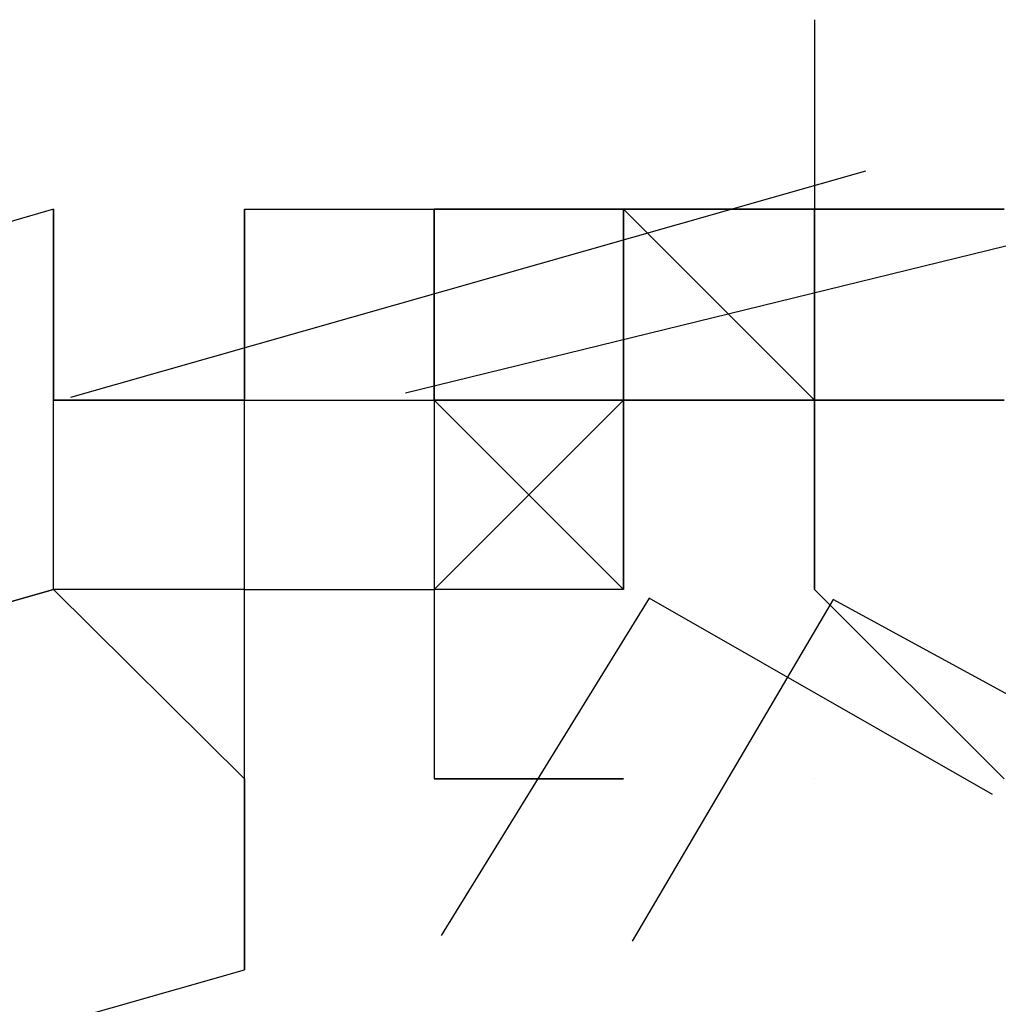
# Model space of a CAD drawing. Header units: feet. Extents: x -79 to 198, y -22 to 181.
# Tile 632 of 656: x 59.7709 to 59.8396, y 150.442 to 150.5111. Entities that reach past the tile are written whole.
import ezdxf

# ---------------------------------------------------------------- set-up
doc = ezdxf.new("R2010")
doc.units = ezdxf.units.FT
doc.layers.add('A-LINEA', color=7, linetype='CONTINUOUS')

msp = doc.modelspace()

# ---------------------------------------------------------------- linework, layer by layer
at = {"layer": 'A-LINEA'}
for p, q in [((59.8267, 150.5111), (59.8267, 150.5111)), ((59.8267, 150.5111), (59.8267, 150.4978)), ((59.8267, 150.5111), (59.8267, 150.5111)), ((59.8267, 150.5111), (59.8267, 150.4978)), ((59.7745, 150.4846), (59.8303, 150.5005)), ((59.7745, 150.4846), (59.8303, 150.5005)), ((59.798, 150.4849), (59.8543, 150.4987)), ((59.798, 150.4849), (59.8543, 150.4987)), ((59.7733, 150.4844), (59.7733, 150.4978)), ((59.7733, 150.4978), (59.7733, 150.4978)), ((59.7733, 150.4978), (59.7733, 150.4844)), ((59.7733, 150.4844), (59.7733, 150.4978)), ((59.7733, 150.4978), (59.7733, 150.4978)), ((59.7733, 150.4978), (59.7733, 150.4844)), ((59.7867, 150.4978), (59.8, 150.4978)), ((59.7867, 150.4978), (59.7867, 150.4978)), ((59.7867, 150.4844), (59.7867, 150.4978)), ((59.7867, 150.4978), (59.7867, 150.4844)), ((59.7867, 150.4978), (59.7867, 150.4844)), ((59.7867, 150.4978), (59.7867, 150.4844)), ((59.7867, 150.4978), (59.7867, 150.4844)), ((59.7867, 150.4844), (59.7867, 150.4978)), ((59.7867, 150.4978), (59.7867, 150.4978)), ((59.7867, 150.4978), (59.8, 150.4978)), ((59.7867, 150.4978), (59.7867, 150.4978)), ((59.7867, 150.4844), (59.7867, 150.4978)), ((59.7867, 150.4978), (59.7867, 150.4844)), ((59.7867, 150.4978), (59.7867, 150.4844)), ((59.7867, 150.4978), (59.7867, 150.4844)), ((59.7867, 150.4978), (59.7867, 150.4844)), ((59.7867, 150.4844), (59.7867, 150.4978)), ((59.7867, 150.4978), (59.7867, 150.4978)), ((59.8, 150.4978), (59.8, 150.4978)), ((59.8133, 150.4978), (59.8, 150.4978)), ((59.8, 150.4978), (59.8, 150.4978)), ((59.8, 150.4978), (59.8, 150.4978)), ((59.8, 150.4844), (59.8, 150.4978)), ((59.8, 150.4978), (59.8, 150.4978)), ((59.8, 150.4978), (59.8, 150.4978)), ((59.8, 150.4978), (59.8, 150.4978)), ((59.8, 150.4978), (59.8, 150.4978)), ((59.8, 150.4978), (59.8, 150.4978)), ((59.8, 150.4978), (59.8, 150.4978)), ((59.8, 150.4978), (59.8, 150.4978)), ((59.8, 150.4978), (59.8, 150.4978)), ((59.8, 150.4978), (59.8, 150.4978)), ((59.8, 150.4978), (59.8, 150.4844)), ((59.8, 150.4978), (59.8, 150.4978)), ((59.8, 150.4978), (59.8, 150.4844)), ((59.8, 150.4978), (59.8, 150.4978)), ((59.8, 150.4978), (59.8, 150.4978)), ((59.8, 150.4978), (59.8, 150.4978)), ((59.8, 150.4844), (59.8, 150.4978)), ((59.8, 150.4978), (59.8, 150.4978)), ((59.8, 150.4978), (59.8, 150.4978)), ((59.8, 150.4978), (59.8133, 150.4978)), ((59.8, 150.4978), (59.8, 150.4978)), ((59.8, 150.4978), (59.8, 150.4978)), ((59.8, 150.4844), (59.8, 150.4978)), ((59.8, 150.4978), (59.8, 150.4978)), ((59.8, 150.4978), (59.8, 150.4978)), ((59.8, 150.4978), (59.8, 150.4978)), ((59.8, 150.4978), (59.8, 150.4978)), ((59.8, 150.4844), (59.8, 150.4978)), ((59.8, 150.4978), (59.8, 150.4978)), ((59.8, 150.4978), (59.8, 150.4978)), ((59.8, 150.4978), (59.8, 150.4978)), ((59.8133, 150.4978), (59.8, 150.4978)), ((59.8, 150.4978), (59.8, 150.4978)), ((59.8, 150.4978), (59.8, 150.4978)), ((59.8, 150.4844), (59.8, 150.4978)), ((59.8, 150.4978), (59.8, 150.4978)), ((59.8, 150.4978), (59.8, 150.4978)), ((59.8, 150.4978), (59.8, 150.4978)), ((59.8, 150.4978), (59.8, 150.4978)), ((59.8, 150.4978), (59.8, 150.4978)), ((59.8, 150.4978), (59.8, 150.4978)), ((59.8, 150.4978), (59.8, 150.4978)), ((59.8, 150.4978), (59.8, 150.4978)), ((59.8, 150.4978), (59.8, 150.4978)), ((59.8, 150.4978), (59.8, 150.4844)), ((59.8, 150.4978), (59.8, 150.4978)), ((59.8, 150.4978), (59.8, 150.4844)), ((59.8, 150.4978), (59.8, 150.4978)), ((59.8, 150.4978), (59.8, 150.4978)), ((59.8, 150.4978), (59.8, 150.4978)), ((59.8, 150.4844), (59.8, 150.4978)), ((59.8, 150.4978), (59.8, 150.4978)), ((59.8, 150.4978), (59.8, 150.4978)), ((59.8, 150.4978), (59.8133, 150.4978)), ((59.8, 150.4978), (59.8, 150.4978)), ((59.8, 150.4978), (59.8, 150.4978)), ((59.8, 150.4844), (59.8, 150.4978)), ((59.8, 150.4978), (59.8, 150.4978)), ((59.8, 150.4978), (59.8, 150.4978)), ((59.8, 150.4978), (59.8, 150.4978)), ((59.8, 150.4978), (59.8, 150.4978)), ((59.8, 150.4844), (59.8, 150.4978)), ((59.8, 150.4978), (59.8, 150.4978)), ((59.8, 150.4978), (59.8, 150.4978)), ((59.8133, 150.4844), (59.8133, 150.4978)), ((59.8133, 150.4978), (59.8133, 150.4978)), ((59.8133, 150.4978), (59.8133, 150.4978)), ((59.8133, 150.4978), (59.8133, 150.4978)), ((59.8133, 150.4978), (59.8133, 150.4978)), ((59.8267, 150.4978), (59.8133, 150.4978)), ((59.8133, 150.4978), (59.8133, 150.4844)), ((59.8133, 150.4978), (59.8133, 150.4978)), ((59.8133, 150.4978), (59.8133, 150.4978)), ((59.8133, 150.4978), (59.8133, 150.4978)), ((59.8133, 150.4978), (59.8133, 150.4978)), ((59.8133, 150.4978), (59.8133, 150.4978)), ((59.8267, 150.4978), (59.8133, 150.4978)), ((59.8267, 150.4978), (59.8133, 150.4978)), ((59.8267, 150.4978), (59.8133, 150.4978)), ((59.8267, 150.4978), (59.8133, 150.4978)), ((59.8267, 150.4978), (59.8133, 150.4978)), ((59.8267, 150.4978), (59.8133, 150.4978)), ((59.8133, 150.4978), (59.8133, 150.4978)), ((59.8133, 150.4978), (59.8133, 150.4978)), ((59.8133, 150.4978), (59.8133, 150.4978)), ((59.8133, 150.4844), (59.8133, 150.4978)), ((59.8133, 150.4978), (59.8267, 150.4978)), ((59.8133, 150.4978), (59.8133, 150.4978)), ((59.8133, 150.4978), (59.8133, 150.4978)), ((59.8133, 150.4978), (59.8133, 150.4978)), ((59.8133, 150.4978), (59.8133, 150.4978)), ((59.8133, 150.4978), (59.8133, 150.4978)), ((59.8133, 150.4978), (59.8133, 150.4978)), ((59.8133, 150.4978), (59.8133, 150.4978)), ((59.8133, 150.4978), (59.8133, 150.4978)), ((59.8133, 150.4978), (59.8133, 150.4978)), ((59.8133, 150.4978), (59.8133, 150.4978)), ((59.8133, 150.4978), (59.8133, 150.4978)), ((59.8133, 150.4978), (59.8133, 150.4978)), ((59.8133, 150.4978), (59.8133, 150.4978)), ((59.8133, 150.4978), (59.8133, 150.4978)), ((59.8133, 150.4978), (59.8133, 150.4978)), ((59.8133, 150.4978), (59.8133, 150.4978)), ((59.8267, 150.4978), (59.8133, 150.4978)), ((59.8267, 150.4978), (59.8133, 150.4978)), ((59.8133, 150.4844), (59.8133, 150.4978)), ((59.8133, 150.4978), (59.8133, 150.4978)), ((59.8133, 150.4978), (59.8133, 150.4978)), ((59.8133, 150.4978), (59.8133, 150.4978)), ((59.8133, 150.4978), (59.8133, 150.4978)), ((59.8267, 150.4978), (59.8133, 150.4978)), ((59.8133, 150.4978), (59.8133, 150.4844)), ((59.8133, 150.4978), (59.8133, 150.4978)), ((59.8133, 150.4978), (59.8133, 150.4978)), ((59.8133, 150.4978), (59.8133, 150.4978)), ((59.8133, 150.4978), (59.8133, 150.4978)), ((59.8133, 150.4978), (59.8133, 150.4978)), ((59.8267, 150.4978), (59.8133, 150.4978)), ((59.8267, 150.4978), (59.8133, 150.4978)), ((59.8267, 150.4978), (59.8133, 150.4978)), ((59.8267, 150.4978), (59.8133, 150.4978)), ((59.8267, 150.4978), (59.8133, 150.4978)), ((59.8267, 150.4978), (59.8133, 150.4978)), ((59.8133, 150.4978), (59.8133, 150.4978)), ((59.8133, 150.4978), (59.8133, 150.4978)), ((59.8133, 150.4978), (59.8133, 150.4978)), ((59.8133, 150.4844), (59.8133, 150.4978)), ((59.8133, 150.4978), (59.8267, 150.4978)), ((59.8133, 150.4978), (59.8133, 150.4978)), ((59.8133, 150.4978), (59.8133, 150.4978)), ((59.8133, 150.4978), (59.8133, 150.4978)), ((59.8133, 150.4978), (59.8133, 150.4978)), ((59.8133, 150.4978), (59.8133, 150.4978)), ((59.8133, 150.4978), (59.8133, 150.4978)), ((59.8133, 150.4978), (59.8133, 150.4978)), ((59.8133, 150.4978), (59.8133, 150.4978)), ((59.8133, 150.4978), (59.8133, 150.4978)), ((59.8133, 150.4978), (59.8133, 150.4978)), ((59.8133, 150.4978), (59.8133, 150.4978)), ((59.8133, 150.4978), (59.8133, 150.4978)), ((59.8133, 150.4978), (59.8133, 150.4978)), ((59.8133, 150.4978), (59.8133, 150.4978)), ((59.8133, 150.4978), (59.8133, 150.4978)), ((59.8133, 150.4978), (59.8133, 150.4978)), ((59.8267, 150.4978), (59.8133, 150.4978)), ((59.8267, 150.4978), (59.8133, 150.4978)), ((59.8267, 150.4978), (59.8267, 150.4978)), ((59.8267, 150.4978), (59.8267, 150.4978)), ((59.8267, 150.4978), (59.8267, 150.4978)), ((59.8267, 150.4844), (59.8267, 150.4978)), ((59.8267, 150.4978), (59.8267, 150.4978)), ((59.8267, 150.4978), (59.8267, 150.4978)), ((59.8267, 150.4978), (59.8267, 150.4978)), ((59.8267, 150.4978), (59.8267, 150.4978)), ((59.8267, 150.4978), (59.8267, 150.4978)), ((59.8267, 150.4978), (59.8267, 150.4978)), ((59.8267, 150.4978), (59.8267, 150.4978)), ((59.8267, 150.4978), (59.8267, 150.4978)), ((59.8267, 150.4978), (59.8267, 150.4978)), ((59.8267, 150.4978), (59.8267, 150.4978)), ((59.8267, 150.4978), (59.8267, 150.4978)), ((59.8267, 150.4978), (59.8267, 150.4978)), ((59.8267, 150.4978), (59.8267, 150.4978)), ((59.8267, 150.4978), (59.84, 150.4978)), ((59.8267, 150.4978), (59.8267, 150.4978)), ((59.8267, 150.4978), (59.8267, 150.4978)), ((59.8267, 150.4978), (59.8267, 150.4978)), ((59.8267, 150.4978), (59.8267, 150.4978)), ((59.8267, 150.4978), (59.8267, 150.4978)), ((59.8267, 150.4978), (59.8267, 150.4978)), ((59.8267, 150.4978), (59.8267, 150.4978)), ((59.8267, 150.4978), (59.8267, 150.4978)), ((59.8267, 150.4978), (59.8267, 150.4978)), ((59.8267, 150.4978), (59.8267, 150.4978)), ((59.8267, 150.4844), (59.8267, 150.4978)), ((59.8267, 150.4978), (59.8267, 150.4978)), ((59.8267, 150.4978), (59.8267, 150.4978)), ((59.8267, 150.4978), (59.8267, 150.4978)), ((59.8267, 150.4978), (59.8267, 150.4978)), ((59.8267, 150.4978), (59.8267, 150.4978)), ((59.8267, 150.4978), (59.8267, 150.4978)), ((59.8267, 150.4978), (59.8267, 150.4978)), ((59.8267, 150.4844), (59.8267, 150.4978)), ((59.8267, 150.4978), (59.8267, 150.4978)), ((59.8267, 150.4978), (59.8267, 150.4978)), ((59.8267, 150.4978), (59.8267, 150.4978)), ((59.8267, 150.4978), (59.8267, 150.4978)), ((59.8267, 150.4978), (59.8267, 150.4978)), ((59.8267, 150.4978), (59.8267, 150.4978)), ((59.8267, 150.4978), (59.8267, 150.4978)), ((59.8267, 150.4978), (59.8267, 150.4978)), ((59.8267, 150.4978), (59.8267, 150.4978)), ((59.8267, 150.4844), (59.8267, 150.4978)), ((59.8267, 150.4978), (59.8267, 150.4978)), ((59.8267, 150.4978), (59.8267, 150.4978)), ((59.8267, 150.4978), (59.8267, 150.4978)), ((59.8267, 150.4978), (59.8267, 150.4978)), ((59.8267, 150.4978), (59.8267, 150.4978)), ((59.8267, 150.4978), (59.8267, 150.4978)), ((59.8267, 150.4978), (59.8267, 150.4978)), ((59.8267, 150.4978), (59.8267, 150.4978)), ((59.8267, 150.4978), (59.8267, 150.4978)), ((59.8267, 150.4978), (59.8267, 150.4978)), ((59.8267, 150.4978), (59.8267, 150.4978)), ((59.8267, 150.4978), (59.8267, 150.4978)), ((59.8267, 150.4978), (59.8267, 150.4978)), ((59.8267, 150.4978), (59.84, 150.4978)), ((59.8267, 150.4978), (59.8267, 150.4978)), ((59.8267, 150.4978), (59.8267, 150.4978)), ((59.8267, 150.4978), (59.8267, 150.4978)), ((59.8267, 150.4978), (59.8267, 150.4978)), ((59.8267, 150.4978), (59.8267, 150.4978)), ((59.8267, 150.4978), (59.8267, 150.4978)), ((59.8267, 150.4978), (59.8267, 150.4978)), ((59.8267, 150.4978), (59.8267, 150.4978)), ((59.8267, 150.4978), (59.8267, 150.4978)), ((59.8267, 150.4978), (59.8267, 150.4978)), ((59.8267, 150.4844), (59.8267, 150.4978)), ((59.8267, 150.4978), (59.8267, 150.4978)), ((59.8267, 150.4978), (59.8267, 150.4978)), ((59.8267, 150.4978), (59.8267, 150.4978)), ((59.8267, 150.4978), (59.8267, 150.4978)), ((59.8267, 150.4978), (59.8267, 150.4978)), ((59.8267, 150.4978), (59.8267, 150.4978)), ((59.8267, 150.4978), (59.8267, 150.4978)), ((59.8267, 150.4844), (59.8267, 150.4978)), ((59.8267, 150.4978), (59.8267, 150.4978)), ((59.8267, 150.4978), (59.8267, 150.4978)), ((59.8267, 150.4978), (59.8267, 150.4978)), ((59.8267, 150.4978), (59.8267, 150.4978)), ((59.8267, 150.4978), (59.8267, 150.4978)), ((59.8267, 150.4978), (59.8267, 150.4978)), ((59.7733, 150.4844), (59.7733, 150.4844)), ((59.7733, 150.4844), (59.7733, 150.4844)), ((59.7733, 150.4844), (59.7733, 150.4844)), ((59.7733, 150.4844), (59.7733, 150.4844)), ((59.7733, 150.4844), (59.7733, 150.4844)), ((59.7733, 150.4844), (59.7733, 150.4844)), ((59.7733, 150.4844), (59.7733, 150.4844)), ((59.7733, 150.4844), (59.7733, 150.4844)), ((59.7733, 150.4844), (59.7733, 150.4844)), ((59.7733, 150.4844), (59.7733, 150.4844)), ((59.7733, 150.4844), (59.7867, 150.4844)), ((59.7733, 150.4844), (59.7733, 150.4844)), ((59.7733, 150.4844), (59.7733, 150.4844)), ((59.7867, 150.4844), (59.7733, 150.4844)), ((59.7867, 150.4844), (59.7733, 150.4844)), ((59.7867, 150.4844), (59.7733, 150.4844)), ((59.7867, 150.4844), (59.7733, 150.4844)), ((59.7867, 150.4844), (59.7733, 150.4844)), ((59.7867, 150.4844), (59.7733, 150.4844)), ((59.7733, 150.4711), (59.7733, 150.4844)), ((59.7733, 150.4844), (59.7733, 150.4844)), ((59.7733, 150.4844), (59.7733, 150.4844)), ((59.7733, 150.4844), (59.7733, 150.4844)), ((59.7733, 150.4844), (59.7733, 150.4844)), ((59.7733, 150.4844), (59.7733, 150.4844)), ((59.7733, 150.4844), (59.7733, 150.4844)), ((59.7733, 150.4844), (59.7733, 150.4844)), ((59.7733, 150.4844), (59.7733, 150.4844)), ((59.7733, 150.4844), (59.7733, 150.4844)), ((59.7733, 150.4844), (59.7733, 150.4844)), ((59.7733, 150.4844), (59.7867, 150.4844)), ((59.7733, 150.4844), (59.7733, 150.4844)), ((59.7733, 150.4844), (59.7733, 150.4844)), ((59.7867, 150.4844), (59.7733, 150.4844)), ((59.7867, 150.4844), (59.7733, 150.4844)), ((59.7867, 150.4844), (59.7733, 150.4844)), ((59.7867, 150.4844), (59.7733, 150.4844)), ((59.7867, 150.4844), (59.7733, 150.4844)), ((59.7867, 150.4844), (59.7733, 150.4844)), ((59.7733, 150.4711), (59.7733, 150.4844)), ((59.7867, 150.4711), (59.7867, 150.4844)), ((59.7867, 150.4844), (59.7867, 150.4844)), ((59.7867, 150.4844), (59.7867, 150.4844)), ((59.7867, 150.4844), (59.7867, 150.4844)), ((59.7867, 150.4844), (59.7867, 150.4844)), ((59.7867, 150.4711), (59.7867, 150.4844)), ((59.7867, 150.4844), (59.7867, 150.4844)), ((59.7867, 150.4844), (59.7867, 150.4844)), ((59.7867, 150.4844), (59.7867, 150.4844)), ((59.7867, 150.4844), (59.7867, 150.4844)), ((59.7867, 150.4711), (59.7867, 150.4844)), ((59.7867, 150.4844), (59.7867, 150.4844)), ((59.7867, 150.4844), (59.7867, 150.4844)), ((59.7867, 150.4844), (59.7867, 150.4844)), ((59.7867, 150.4844), (59.7867, 150.4844)), ((59.7867, 150.4844), (59.7867, 150.4844)), ((59.7867, 150.4844), (59.7867, 150.4844)), ((59.7867, 150.4844), (59.7867, 150.4844)), ((59.7867, 150.4844), (59.7867, 150.4844)), ((59.7867, 150.4844), (59.7867, 150.4844)), ((59.7867, 150.4844), (59.7867, 150.4844)), ((59.7867, 150.4844), (59.7867, 150.4844)), ((59.7867, 150.4844), (59.7867, 150.4844)), ((59.7867, 150.4844), (59.7867, 150.4844)), ((59.7867, 150.4844), (59.7867, 150.4844)), ((59.7867, 150.4844), (59.7867, 150.4844)), ((59.7867, 150.4844), (59.7867, 150.4844)), ((59.7867, 150.4844), (59.7867, 150.4844)), ((59.7867, 150.4844), (59.7867, 150.4844)), ((59.7867, 150.4711), (59.7867, 150.4844)), ((59.7867, 150.4844), (59.7867, 150.4844)), ((59.7867, 150.4844), (59.7867, 150.4844)), ((59.7867, 150.4844), (59.7867, 150.4844)), ((59.7867, 150.4844), (59.7867, 150.4844)), ((59.7867, 150.4711), (59.7867, 150.4844)), ((59.7867, 150.4844), (59.7867, 150.4844)), ((59.7867, 150.4844), (59.7867, 150.4844)), ((59.7867, 150.4844), (59.7867, 150.4844)), ((59.7867, 150.4844), (59.7867, 150.4844)), ((59.7867, 150.4711), (59.7867, 150.4844)), ((59.7867, 150.4844), (59.7867, 150.4844)), ((59.7867, 150.4844), (59.7867, 150.4844)), ((59.7867, 150.4844), (59.7867, 150.4844)), ((59.7867, 150.4844), (59.7867, 150.4844)), ((59.7867, 150.4844), (59.7867, 150.4844)), ((59.7867, 150.4844), (59.7867, 150.4844)), ((59.7867, 150.4844), (59.7867, 150.4844)), ((59.7867, 150.4844), (59.7867, 150.4844)), ((59.7867, 150.4844), (59.7867, 150.4844)), ((59.7867, 150.4844), (59.7867, 150.4844)), ((59.7867, 150.4844), (59.7867, 150.4844)), ((59.7867, 150.4844), (59.7867, 150.4844)), ((59.7867, 150.4844), (59.7867, 150.4844)), ((59.7867, 150.4844), (59.7867, 150.4844)), ((59.7867, 150.4844), (59.7867, 150.4844)), ((59.7867, 150.4844), (59.7867, 150.4844)), ((59.7867, 150.4844), (59.7867, 150.4844)), ((59.7867, 150.4844), (59.7867, 150.4844)), ((59.8, 150.4844), (59.8, 150.4844)), ((59.8, 150.4844), (59.8, 150.4844)), ((59.8, 150.4844), (59.8, 150.4844)), ((59.8133, 150.4711), (59.8, 150.4844)), ((59.8, 150.4844), (59.8, 150.4844)), ((59.8, 150.4844), (59.8, 150.4844)), ((59.8, 150.4844), (59.8, 150.4844)), ((59.8, 150.4844), (59.8, 150.4844)), ((59.8133, 150.4844), (59.8, 150.4844)), ((59.8, 150.4844), (59.8, 150.4844)), ((59.8, 150.4844), (59.8, 150.4844)), ((59.8, 150.4844), (59.8, 150.4844)), ((59.8, 150.4844), (59.8, 150.4844)), ((59.8, 150.4844), (59.8, 150.4844)), ((59.8, 150.4844), (59.8, 150.4844)), ((59.8, 150.4844), (59.8, 150.4844)), ((59.8, 150.4844), (59.8, 150.4844)), ((59.8, 150.4844), (59.8, 150.4844)), ((59.8, 150.4844), (59.8, 150.4844)), ((59.8, 150.4844), (59.8, 150.4844)), ((59.8, 150.4844), (59.8, 150.4844)), ((59.8, 150.4844), (59.8, 150.4844)), ((59.8, 150.4844), (59.8, 150.4844)), ((59.8, 150.4844), (59.8, 150.4844)), ((59.8, 150.4711), (59.8133, 150.4844)), ((59.8, 150.4844), (59.8, 150.4844)), ((59.8, 150.4844), (59.8, 150.4844)), ((59.8, 150.4844), (59.8, 150.4844)), ((59.8, 150.4844), (59.8, 150.4844)), ((59.8, 150.4844), (59.8, 150.4844)), ((59.8, 150.4844), (59.8, 150.4844)), ((59.8, 150.4844), (59.8, 150.4844)), ((59.8, 150.4844), (59.8133, 150.4844)), ((59.8, 150.4844), (59.8, 150.4844)), ((59.8, 150.4844), (59.8, 150.4844)), ((59.8, 150.4844), (59.8, 150.4844)), ((59.8, 150.4844), (59.8, 150.4844)), ((59.8, 150.4844), (59.8, 150.4711)), ((59.8, 150.4844), (59.8, 150.4844)), ((59.8, 150.4844), (59.8, 150.4711)), ((59.8, 150.4844), (59.8133, 150.4844)), ((59.8, 150.4844), (59.8, 150.4844)), ((59.8, 150.4844), (59.8, 150.4844)), ((59.8, 150.4844), (59.8, 150.4844)), ((59.8, 150.4844), (59.8, 150.4844)), ((59.8, 150.4844), (59.8, 150.4844)), ((59.8, 150.4844), (59.8, 150.4844)), ((59.8, 150.4844), (59.8, 150.4844)), ((59.8, 150.4844), (59.8, 150.4844)), ((59.8, 150.4844), (59.8, 150.4844)), ((59.8, 150.4844), (59.8, 150.4844)), ((59.8, 150.4844), (59.8, 150.4844)), ((59.8, 150.4844), (59.8, 150.4844)), ((59.8, 150.4844), (59.8, 150.4844)), ((59.8, 150.4844), (59.8, 150.4844)), ((59.8, 150.4844), (59.8, 150.4844)), ((59.8133, 150.4711), (59.8, 150.4844)), ((59.8, 150.4844), (59.8, 150.4844)), ((59.8, 150.4844), (59.8, 150.4844)), ((59.8, 150.4844), (59.8, 150.4844)), ((59.8, 150.4844), (59.8, 150.4844)), ((59.8133, 150.4844), (59.8, 150.4844)), ((59.8, 150.4844), (59.8, 150.4844)), ((59.8, 150.4844), (59.8, 150.4844)), ((59.8, 150.4844), (59.8, 150.4844)), ((59.8, 150.4844), (59.8, 150.4844)), ((59.8, 150.4844), (59.8, 150.4844)), ((59.8, 150.4844), (59.8, 150.4844)), ((59.8, 150.4844), (59.8, 150.4844)), ((59.8, 150.4844), (59.8, 150.4844)), ((59.8, 150.4844), (59.8, 150.4844)), ((59.8, 150.4844), (59.8, 150.4844)), ((59.8, 150.4844), (59.8, 150.4844)), ((59.8, 150.4844), (59.8, 150.4844)), ((59.8, 150.4844), (59.8, 150.4844)), ((59.8, 150.4844), (59.8, 150.4844)), ((59.8, 150.4844), (59.8, 150.4844)), ((59.8, 150.4711), (59.8133, 150.4844)), ((59.8, 150.4844), (59.8, 150.4844)), ((59.8, 150.4844), (59.8, 150.4844)), ((59.8, 150.4844), (59.8, 150.4844)), ((59.8, 150.4844), (59.8, 150.4844)), ((59.8, 150.4844), (59.8, 150.4844)), ((59.8, 150.4844), (59.8, 150.4844)), ((59.8, 150.4844), (59.8, 150.4844)), ((59.8, 150.4844), (59.8133, 150.4844)), ((59.8, 150.4844), (59.8, 150.4844)), ((59.8, 150.4844), (59.8, 150.4844)), ((59.8, 150.4844), (59.8, 150.4844)), ((59.8, 150.4844), (59.8, 150.4844)), ((59.8, 150.4844), (59.8, 150.4711)), ((59.8, 150.4844), (59.8, 150.4844)), ((59.8, 150.4844), (59.8, 150.4711)), ((59.8, 150.4844), (59.8133, 150.4844)), ((59.8, 150.4844), (59.8, 150.4844)), ((59.8, 150.4844), (59.8, 150.4844)), ((59.8, 150.4844), (59.8, 150.4844)), ((59.8, 150.4844), (59.8, 150.4844)), ((59.8, 150.4844), (59.8, 150.4844)), ((59.8, 150.4844), (59.8, 150.4844)), ((59.8, 150.4844), (59.8, 150.4844)), ((59.8, 150.4844), (59.8, 150.4844)), ((59.8, 150.4844), (59.8, 150.4844)), ((59.8, 150.4844), (59.8, 150.4844)), ((59.8, 150.4844), (59.8, 150.4844)), ((59.8, 150.4844), (59.8, 150.4844)), ((59.8133, 150.4844), (59.8133, 150.4844)), ((59.8133, 150.4844), (59.8133, 150.4844)), ((59.8133, 150.4844), (59.8133, 150.4844)), ((59.8133, 150.4844), (59.8133, 150.4844)), ((59.8133, 150.4844), (59.8133, 150.4844)), ((59.8133, 150.4844), (59.8133, 150.4844)), ((59.8133, 150.4844), (59.8133, 150.4844)), ((59.8133, 150.4844), (59.8133, 150.4844)), ((59.8133, 150.4844), (59.8133, 150.4844)), ((59.8133, 150.4844), (59.8133, 150.4844)), ((59.8133, 150.4844), (59.8133, 150.4844)), ((59.8133, 150.4711), (59.8133, 150.4844)), ((59.8133, 150.4844), (59.8133, 150.4844)), ((59.8133, 150.4844), (59.8133, 150.4844)), ((59.8133, 150.4844), (59.8133, 150.4844)), ((59.8133, 150.4844), (59.8133, 150.4844)), ((59.8133, 150.4844), (59.8133, 150.4844)), ((59.8133, 150.4844), (59.8133, 150.4844)), ((59.8133, 150.4844), (59.8133, 150.4844)), ((59.8133, 150.4844), (59.8133, 150.4844)), ((59.8133, 150.4844), (59.8133, 150.4844)), ((59.8133, 150.4844), (59.8133, 150.4844)), ((59.8133, 150.4844), (59.8133, 150.4844)), ((59.8267, 150.4844), (59.8133, 150.4844)), ((59.8133, 150.4844), (59.8133, 150.4844)), ((59.8133, 150.4844), (59.8133, 150.4844)), ((59.8133, 150.4844), (59.8133, 150.4844)), ((59.8133, 150.4844), (59.8133, 150.4844)), ((59.8133, 150.4844), (59.8133, 150.4844)), ((59.8133, 150.4844), (59.8133, 150.4844)), ((59.8133, 150.4844), (59.8133, 150.4844)), ((59.8133, 150.4844), (59.8133, 150.4844)), ((59.8133, 150.4711), (59.8133, 150.4844)), ((59.8133, 150.4844), (59.8133, 150.4844)), ((59.8133, 150.4844), (59.8133, 150.4844)), ((59.8133, 150.4844), (59.8133, 150.4844)), ((59.8133, 150.4711), (59.8133, 150.4844)), ((59.8133, 150.4844), (59.8133, 150.4844)), ((59.8133, 150.4844), (59.8133, 150.4844)), ((59.8133, 150.4844), (59.8133, 150.4844)), ((59.8133, 150.4844), (59.8133, 150.4844)), ((59.8133, 150.4844), (59.8133, 150.4844)), ((59.8133, 150.4844), (59.8133, 150.4844)), ((59.8133, 150.4844), (59.8133, 150.4844)), ((59.8133, 150.4844), (59.8133, 150.4844)), ((59.8133, 150.4844), (59.8133, 150.4844)), ((59.8133, 150.4844), (59.8133, 150.4844)), ((59.8133, 150.4844), (59.8133, 150.4844)), ((59.8133, 150.4844), (59.8133, 150.4844)), ((59.8133, 150.4844), (59.8133, 150.4844)), ((59.8133, 150.4844), (59.8133, 150.4844)), ((59.8133, 150.4711), (59.8133, 150.4844)), ((59.8133, 150.4844), (59.8133, 150.4844)), ((59.8133, 150.4844), (59.8133, 150.4844)), ((59.8133, 150.4844), (59.8133, 150.4844)), ((59.8133, 150.4844), (59.8133, 150.4844)), ((59.8133, 150.4844), (59.8133, 150.4844)), ((59.8133, 150.4844), (59.8133, 150.4844)), ((59.8133, 150.4844), (59.8133, 150.4844)), ((59.8133, 150.4844), (59.8133, 150.4844)), ((59.8133, 150.4844), (59.8133, 150.4844)), ((59.8133, 150.4844), (59.8133, 150.4844)), ((59.8133, 150.4844), (59.8133, 150.4844)), ((59.8133, 150.4844), (59.8133, 150.4844)), ((59.8133, 150.4844), (59.8133, 150.4844)), ((59.8133, 150.4844), (59.8133, 150.4844)), ((59.8133, 150.4844), (59.8133, 150.4844)), ((59.8133, 150.4844), (59.8133, 150.4844)), ((59.8133, 150.4844), (59.8133, 150.4844)), ((59.8133, 150.4844), (59.8133, 150.4844)), ((59.8133, 150.4844), (59.8133, 150.4844)), ((59.8133, 150.4844), (59.8133, 150.4844)), ((59.8133, 150.4844), (59.8133, 150.4844)), ((59.8133, 150.4844), (59.8133, 150.4844)), ((59.8133, 150.4844), (59.8133, 150.4844)), ((59.8133, 150.4844), (59.8133, 150.4844)), ((59.8133, 150.4844), (59.8133, 150.4844)), ((59.8133, 150.4844), (59.8133, 150.4844)), ((59.8133, 150.4844), (59.8133, 150.4844)), ((59.8133, 150.4844), (59.8133, 150.4844)), ((59.8133, 150.4844), (59.8133, 150.4844)), ((59.8133, 150.4711), (59.8133, 150.4844)), ((59.8133, 150.4844), (59.8133, 150.4844)), ((59.8133, 150.4844), (59.8133, 150.4844)), ((59.8133, 150.4844), (59.8133, 150.4844)), ((59.8133, 150.4844), (59.8133, 150.4844)), ((59.8133, 150.4844), (59.8133, 150.4844)), ((59.8133, 150.4844), (59.8133, 150.4844)), ((59.8133, 150.4844), (59.8133, 150.4844)), ((59.8133, 150.4844), (59.8133, 150.4844)), ((59.8133, 150.4844), (59.8133, 150.4844)), ((59.8133, 150.4844), (59.8133, 150.4844)), ((59.8133, 150.4844), (59.8133, 150.4844)), ((59.8267, 150.4844), (59.8133, 150.4844)), ((59.8133, 150.4844), (59.8133, 150.4844)), ((59.8133, 150.4844), (59.8133, 150.4844)), ((59.8133, 150.4844), (59.8133, 150.4844)), ((59.8133, 150.4844), (59.8133, 150.4844)), ((59.8133, 150.4844), (59.8133, 150.4844)), ((59.8133, 150.4844), (59.8133, 150.4844)), ((59.8133, 150.4844), (59.8133, 150.4844)), ((59.8133, 150.4844), (59.8133, 150.4844)), ((59.8133, 150.4711), (59.8133, 150.4844)), ((59.8133, 150.4844), (59.8133, 150.4844)), ((59.8133, 150.4844), (59.8133, 150.4844)), ((59.8133, 150.4844), (59.8133, 150.4844)), ((59.8133, 150.4711), (59.8133, 150.4844)), ((59.8133, 150.4844), (59.8133, 150.4844)), ((59.8133, 150.4844), (59.8133, 150.4844)), ((59.8133, 150.4844), (59.8133, 150.4844)), ((59.8133, 150.4844), (59.8133, 150.4844)), ((59.8133, 150.4844), (59.8133, 150.4844)), ((59.8133, 150.4844), (59.8133, 150.4844)), ((59.8133, 150.4844), (59.8133, 150.4844)), ((59.8133, 150.4844), (59.8133, 150.4844)), ((59.8133, 150.4844), (59.8133, 150.4844)), ((59.8133, 150.4844), (59.8133, 150.4844)), ((59.8133, 150.4844), (59.8133, 150.4844)), ((59.8133, 150.4844), (59.8133, 150.4844)), ((59.8133, 150.4844), (59.8133, 150.4844)), ((59.8133, 150.4844), (59.8133, 150.4844)), ((59.8133, 150.4711), (59.8133, 150.4844)), ((59.8133, 150.4844), (59.8133, 150.4844)), ((59.8133, 150.4844), (59.8133, 150.4844)), ((59.8133, 150.4844), (59.8133, 150.4844)), ((59.8133, 150.4844), (59.8133, 150.4844)), ((59.8133, 150.4844), (59.8133, 150.4844)), ((59.8133, 150.4844), (59.8133, 150.4844)), ((59.8133, 150.4844), (59.8133, 150.4844)), ((59.8133, 150.4844), (59.8133, 150.4844)), ((59.8133, 150.4844), (59.8133, 150.4844)), ((59.8133, 150.4844), (59.8133, 150.4844)), ((59.8133, 150.4844), (59.8133, 150.4844)), ((59.8133, 150.4844), (59.8133, 150.4844)), ((59.8133, 150.4844), (59.8133, 150.4844)), ((59.8133, 150.4844), (59.8133, 150.4844)), ((59.8133, 150.4844), (59.8133, 150.4844)), ((59.8133, 150.4844), (59.8133, 150.4844)), ((59.8133, 150.4844), (59.8133, 150.4844)), ((59.8133, 150.4844), (59.8133, 150.4844)), ((59.8267, 150.4844), (59.8267, 150.4844)), ((59.8267, 150.4844), (59.8267, 150.4844)), ((59.84, 150.4844), (59.8267, 150.4844)), ((59.8267, 150.4844), (59.8267, 150.4844)), ((59.8267, 150.4844), (59.8267, 150.4844)), ((59.8267, 150.4844), (59.8267, 150.4844)), ((59.8267, 150.4844), (59.8267, 150.4844)), ((59.8267, 150.4844), (59.8267, 150.4844)), ((59.8267, 150.4844), (59.8267, 150.4844)), ((59.8267, 150.4844), (59.8267, 150.4844)), ((59.8267, 150.4844), (59.8267, 150.4844)), ((59.8267, 150.4844), (59.8267, 150.4844)), ((59.8267, 150.4844), (59.8267, 150.4844)), ((59.8267, 150.4844), (59.8267, 150.4844)), ((59.8267, 150.4844), (59.8267, 150.4844)), ((59.8267, 150.4844), (59.8267, 150.4844)), ((59.8267, 150.4844), (59.8267, 150.4844)), ((59.8267, 150.4844), (59.8267, 150.4844)), ((59.8267, 150.4844), (59.8267, 150.4844)), ((59.8267, 150.4844), (59.8267, 150.4844)), ((59.8267, 150.4844), (59.8267, 150.4844)), ((59.8267, 150.4844), (59.8267, 150.4844)), ((59.8267, 150.4844), (59.8267, 150.4844)), ((59.8267, 150.4844), (59.8267, 150.4844)), ((59.8267, 150.4844), (59.84, 150.4844)), ((59.8267, 150.4844), (59.8267, 150.4844)), ((59.8267, 150.4844), (59.8267, 150.4844)), ((59.8267, 150.4844), (59.8267, 150.4844)), ((59.8267, 150.4844), (59.8267, 150.4844)), ((59.8267, 150.4844), (59.8267, 150.4844)), ((59.8267, 150.4844), (59.8267, 150.4844)), ((59.8267, 150.4711), (59.8267, 150.4844)), ((59.8267, 150.4844), (59.8267, 150.4711)), ((59.8267, 150.4844), (59.8267, 150.4844)), ((59.8267, 150.4844), (59.8267, 150.4844)), ((59.8267, 150.4844), (59.8267, 150.4844)), ((59.8267, 150.4844), (59.8267, 150.4844)), ((59.8267, 150.4844), (59.8267, 150.4844)), ((59.8267, 150.4844), (59.8267, 150.4844)), ((59.8267, 150.4844), (59.8267, 150.4844)), ((59.8267, 150.4844), (59.8267, 150.4844)), ((59.8267, 150.4844), (59.8267, 150.4844)), ((59.8267, 150.4844), (59.8267, 150.4844)), ((59.84, 150.4844), (59.8267, 150.4844)), ((59.8267, 150.4844), (59.8267, 150.4844)), ((59.8267, 150.4844), (59.8267, 150.4844)), ((59.8267, 150.4844), (59.8267, 150.4844)), ((59.8267, 150.4844), (59.8267, 150.4844)), ((59.8267, 150.4844), (59.8267, 150.4844)), ((59.8267, 150.4844), (59.8267, 150.4844)), ((59.8267, 150.4844), (59.8267, 150.4844)), ((59.8267, 150.4844), (59.8267, 150.4844)), ((59.8267, 150.4844), (59.8267, 150.4844)), ((59.8267, 150.4844), (59.8267, 150.4844)), ((59.8267, 150.4844), (59.8267, 150.4844)), ((59.8267, 150.4844), (59.8267, 150.4844)), ((59.8267, 150.4844), (59.8267, 150.4844)), ((59.8267, 150.4844), (59.8267, 150.4844)), ((59.8267, 150.4844), (59.8267, 150.4844)), ((59.8267, 150.4844), (59.8267, 150.4844)), ((59.8267, 150.4844), (59.8267, 150.4844)), ((59.8267, 150.4844), (59.8267, 150.4844)), ((59.8267, 150.4844), (59.8267, 150.4844)), ((59.8267, 150.4844), (59.8267, 150.4844)), ((59.8267, 150.4844), (59.8267, 150.4844)), ((59.8267, 150.4844), (59.84, 150.4844)), ((59.8267, 150.4844), (59.8267, 150.4844)), ((59.8267, 150.4844), (59.8267, 150.4844)), ((59.8267, 150.4844), (59.8267, 150.4844)), ((59.8267, 150.4844), (59.8267, 150.4844)), ((59.8267, 150.4844), (59.8267, 150.4844)), ((59.8267, 150.4844), (59.8267, 150.4844)), ((59.8267, 150.4711), (59.8267, 150.4844)), ((59.8267, 150.4844), (59.8267, 150.4711)), ((59.8267, 150.4844), (59.8267, 150.4844)), ((59.8267, 150.4844), (59.8267, 150.4844)), ((59.8267, 150.4844), (59.8267, 150.4844)), ((59.8267, 150.4844), (59.8267, 150.4844)), ((59.8267, 150.4844), (59.8267, 150.4844)), ((59.8267, 150.4844), (59.8267, 150.4844)), ((59.8267, 150.4844), (59.8267, 150.4844)), ((59.8267, 150.4844), (59.8267, 150.4844)), ((59.7733, 150.4711), (59.7733, 150.4711)), ((59.7733, 150.4711), (59.7733, 150.4711)), ((59.7733, 150.4711), (59.7733, 150.4711)), ((59.7733, 150.4711), (59.7733, 150.4711)), ((59.7733, 150.4711), (59.7733, 150.4711)), ((59.7733, 150.4711), (59.7733, 150.4711)), ((59.7733, 150.4711), (59.7733, 150.4711)), ((59.7733, 150.4711), (59.7733, 150.4711)), ((59.7733, 150.4711), (59.7733, 150.4711)), ((59.7733, 150.4711), (59.7733, 150.4711)), ((59.7733, 150.4711), (59.7733, 150.4711)), ((59.7733, 150.4711), (59.7733, 150.4711)), ((59.7733, 150.4711), (59.7733, 150.4711)), ((59.7733, 150.4711), (59.7733, 150.4711)), ((59.7867, 150.4711), (59.7867, 150.4711)), ((59.7867, 150.4711), (59.7867, 150.4711)), ((59.7867, 150.4711), (59.7867, 150.4711)), ((59.7867, 150.4711), (59.7867, 150.4711)), ((59.7867, 150.4711), (59.7867, 150.4711)), ((59.7867, 150.4711), (59.8, 150.4711)), ((59.7867, 150.4578), (59.7867, 150.4711)), ((59.7867, 150.4711), (59.7867, 150.4711)), ((59.7867, 150.4711), (59.7867, 150.4711)), ((59.7867, 150.4711), (59.7867, 150.4711)), ((59.7867, 150.4711), (59.8, 150.4711)), ((59.7867, 150.4711), (59.7867, 150.4711)), ((59.7867, 150.4711), (59.8, 150.4711)), ((59.7867, 150.4711), (59.7867, 150.4711)), ((59.7867, 150.4711), (59.7867, 150.4711)), ((59.7867, 150.4711), (59.7867, 150.4711)), ((59.7867, 150.4578), (59.7867, 150.4711)), ((59.7867, 150.4711), (59.7867, 150.4711)), ((59.7867, 150.4711), (59.7867, 150.4711)), ((59.7867, 150.4711), (59.7867, 150.4711)), ((59.7867, 150.4711), (59.7867, 150.4711)), ((59.7867, 150.4711), (59.7867, 150.4711)), ((59.7867, 150.4711), (59.7867, 150.4711)), ((59.7867, 150.4711), (59.7867, 150.4711)), ((59.7867, 150.4711), (59.7867, 150.4711)), ((59.7867, 150.4711), (59.7867, 150.4711)), ((59.7867, 150.4711), (59.7867, 150.4711)), ((59.7867, 150.4711), (59.7867, 150.4711)), ((59.7867, 150.4711), (59.7867, 150.4711)), ((59.7867, 150.4711), (59.7867, 150.4711)), ((59.7867, 150.4711), (59.7867, 150.4711)), ((59.7867, 150.4711), (59.7867, 150.4711)), ((59.7867, 150.4711), (59.8, 150.4711)), ((59.7867, 150.4578), (59.7867, 150.4711)), ((59.7867, 150.4711), (59.7867, 150.4711)), ((59.7867, 150.4711), (59.7867, 150.4711)), ((59.7867, 150.4711), (59.7867, 150.4711)), ((59.7867, 150.4711), (59.8, 150.4711)), ((59.7867, 150.4711), (59.7867, 150.4711)), ((59.7867, 150.4711), (59.8, 150.4711)), ((59.7867, 150.4711), (59.7867, 150.4711)), ((59.7867, 150.4711), (59.7867, 150.4711)), ((59.7867, 150.4711), (59.7867, 150.4711)), ((59.7867, 150.4578), (59.7867, 150.4711)), ((59.7867, 150.4711), (59.7867, 150.4711)), ((59.7867, 150.4711), (59.7867, 150.4711)), ((59.7867, 150.4711), (59.7867, 150.4711)), ((59.7867, 150.4711), (59.7867, 150.4711)), ((59.7867, 150.4711), (59.7867, 150.4711)), ((59.7867, 150.4711), (59.7867, 150.4711)), ((59.7867, 150.4711), (59.7867, 150.4711)), ((59.7867, 150.4711), (59.7867, 150.4711)), ((59.7867, 150.4711), (59.7867, 150.4711)), ((59.7867, 150.4711), (59.7867, 150.4711)), ((59.8, 150.4711), (59.8, 150.4711)), ((59.8, 150.4711), (59.8, 150.4711)), ((59.8, 150.4711), (59.8, 150.4711)), ((59.8, 150.4711), (59.8, 150.4711)), ((59.8, 150.4711), (59.8, 150.4711)), ((59.8, 150.4711), (59.8, 150.4711)), ((59.8, 150.4711), (59.8, 150.4711)), ((59.8, 150.4711), (59.8, 150.4711)), ((59.8, 150.4711), (59.8, 150.4711)), ((59.8, 150.4711), (59.8, 150.4711)), ((59.8, 150.4711), (59.8, 150.4711)), ((59.8, 150.4711), (59.8, 150.4711)), ((59.8, 150.4711), (59.8, 150.4711)), ((59.8, 150.4711), (59.8, 150.4711)), ((59.8, 150.4711), (59.8, 150.4711)), ((59.8, 150.4711), (59.8, 150.4711)), ((59.8, 150.4711), (59.8, 150.4711)), ((59.8, 150.4711), (59.8, 150.4711)), ((59.8, 150.4711), (59.8, 150.4711)), ((59.8, 150.4711), (59.8, 150.4711)), ((59.8, 150.4711), (59.8, 150.4711)), ((59.8, 150.4711), (59.8, 150.4711)), ((59.8, 150.4711), (59.8, 150.4711)), ((59.8, 150.4711), (59.8, 150.4711)), ((59.8, 150.4711), (59.8, 150.4711)), ((59.8, 150.4711), (59.8, 150.4711)), ((59.8, 150.4711), (59.8, 150.4711)), ((59.8, 150.4711), (59.8, 150.4711)), ((59.8, 150.4711), (59.8, 150.4711)), ((59.8, 150.4711), (59.8, 150.4711)), ((59.8, 150.4711), (59.8, 150.4711)), ((59.8, 150.4711), (59.8, 150.4711)), ((59.8, 150.4711), (59.8, 150.4711)), ((59.8, 150.4711), (59.8, 150.4711)), ((59.8, 150.4711), (59.8, 150.4711)), ((59.8, 150.4711), (59.8, 150.4711)), ((59.8, 150.4711), (59.8, 150.4711)), ((59.8, 150.4711), (59.8, 150.4711)), ((59.8, 150.4711), (59.8, 150.4711)), ((59.8, 150.4711), (59.8, 150.4711)), ((59.8, 150.4711), (59.8, 150.4711)), ((59.8, 150.4711), (59.8, 150.4711)), ((59.8, 150.4711), (59.8, 150.4711)), ((59.8, 150.4711), (59.8, 150.4711)), ((59.8, 150.4711), (59.8, 150.4711)), ((59.8, 150.4711), (59.8, 150.4711)), ((59.8, 150.4711), (59.8, 150.4711)), ((59.8, 150.4711), (59.8, 150.4711)), ((59.8, 150.4711), (59.8, 150.4711)), ((59.8, 150.4711), (59.8, 150.4711)), ((59.8, 150.4711), (59.8, 150.4711)), ((59.8, 150.4711), (59.8, 150.4711)), ((59.8, 150.4711), (59.8, 150.4711)), ((59.8, 150.4711), (59.8, 150.4711)), ((59.8, 150.4711), (59.8, 150.4711)), ((59.8, 150.4711), (59.8, 150.4711)), ((59.8133, 150.4711), (59.8133, 150.4711)), ((59.8133, 150.4711), (59.8133, 150.4711)), ((59.8133, 150.4711), (59.8133, 150.4711)), ((59.8133, 150.4711), (59.8133, 150.4711)), ((59.8133, 150.4711), (59.8133, 150.4711)), ((59.8133, 150.4711), (59.8133, 150.4711)), ((59.8133, 150.4711), (59.8133, 150.4711)), ((59.8133, 150.4711), (59.8133, 150.4711)), ((59.8133, 150.4711), (59.8133, 150.4711)), ((59.8133, 150.4711), (59.8133, 150.4711)), ((59.8133, 150.4711), (59.8133, 150.4711)), ((59.8133, 150.4711), (59.8133, 150.4711)), ((59.8133, 150.4711), (59.8133, 150.4711)), ((59.8133, 150.4711), (59.8133, 150.4711)), ((59.8133, 150.4711), (59.8133, 150.4711)), ((59.8133, 150.4711), (59.8133, 150.4711)), ((59.8133, 150.4711), (59.8133, 150.4711)), ((59.8133, 150.4711), (59.8133, 150.4711)), ((59.8133, 150.4711), (59.8133, 150.4711)), ((59.8133, 150.4711), (59.8133, 150.4711)), ((59.8133, 150.4711), (59.8133, 150.4711)), ((59.8133, 150.4711), (59.8133, 150.4711)), ((59.8267, 150.4711), (59.8267, 150.4711)), ((59.8267, 150.4711), (59.8267, 150.4711)), ((59.8267, 150.4711), (59.8267, 150.4711)), ((59.8267, 150.4711), (59.8267, 150.4711)), ((59.8267, 150.4711), (59.8267, 150.4711)), ((59.8267, 150.4711), (59.8267, 150.4711)), ((59.8267, 150.4711), (59.8267, 150.4711)), ((59.8267, 150.4711), (59.8267, 150.4711)), ((59.8267, 150.4711), (59.8267, 150.4711)), ((59.8267, 150.4711), (59.8267, 150.4711)), ((59.8267, 150.4711), (59.8267, 150.4711)), ((59.8267, 150.4711), (59.8267, 150.4711)), ((59.8267, 150.4711), (59.8267, 150.4711)), ((59.8267, 150.4711), (59.8267, 150.4711)), ((59.8267, 150.4711), (59.8267, 150.4711)), ((59.8267, 150.4711), (59.8267, 150.4711)), ((59.8267, 150.4711), (59.8267, 150.4711)), ((59.8267, 150.4711), (59.8267, 150.4711)), ((59.8267, 150.4711), (59.8267, 150.4711)), ((59.8267, 150.4711), (59.8267, 150.4711)), ((59.8267, 150.4711), (59.8267, 150.4711)), ((59.8267, 150.4711), (59.8267, 150.4711)), ((59.7867, 150.4578), (59.7867, 150.4578)), ((59.7867, 150.4578), (59.7867, 150.4578)), ((59.7867, 150.4578), (59.7867, 150.4578)), ((59.7867, 150.4444), (59.7867, 150.4578)), ((59.7867, 150.4578), (59.7867, 150.4578)), ((59.7867, 150.4578), (59.7867, 150.4578)), ((59.7867, 150.4578), (59.7867, 150.4578)), ((59.7867, 150.4578), (59.7867, 150.4578)), ((59.7867, 150.4578), (59.7867, 150.4578)), ((59.7867, 150.4578), (59.7867, 150.4578)), ((59.7867, 150.4578), (59.7867, 150.4578)), ((59.7867, 150.4578), (59.7867, 150.4578)), ((59.7867, 150.4578), (59.7867, 150.4578)), ((59.7867, 150.4578), (59.7867, 150.4444)), ((59.7867, 150.4578), (59.7867, 150.4578)), ((59.7867, 150.4578), (59.7867, 150.4578)), ((59.7867, 150.4578), (59.7867, 150.4578)), ((59.7867, 150.4578), (59.7867, 150.4578)), ((59.7867, 150.4444), (59.7867, 150.4578)), ((59.7867, 150.4578), (59.7867, 150.4578)), ((59.7867, 150.4578), (59.7867, 150.4578)), ((59.7867, 150.4578), (59.7867, 150.4578)), ((59.7867, 150.4578), (59.7867, 150.4578)), ((59.7867, 150.4578), (59.7867, 150.4578)), ((59.7867, 150.4578), (59.7867, 150.4578)), ((59.7867, 150.4578), (59.7867, 150.4578)), ((59.7867, 150.4578), (59.7867, 150.4578)), ((59.7867, 150.4578), (59.7867, 150.4578)), ((59.7867, 150.4578), (59.7867, 150.4444)), ((59.7867, 150.4578), (59.7867, 150.4578)), ((59.8133, 150.4578), (59.8, 150.4578)), ((59.8133, 150.4578), (59.8, 150.4578)), ((59.8133, 150.4578), (59.8, 150.4578)), ((59.8, 150.4578), (59.8, 150.4578)), ((59.8, 150.4578), (59.8, 150.4578)), ((59.8, 150.4578), (59.8, 150.4578)), ((59.8133, 150.4578), (59.8, 150.4578)), ((59.8133, 150.4578), (59.8, 150.4578)), ((59.8133, 150.4578), (59.8, 150.4578)), ((59.8, 150.4578), (59.8, 150.4578)), ((59.8, 150.4578), (59.8, 150.4578)), ((59.8, 150.4578), (59.8, 150.4578)), ((59.8133, 150.4578), (59.8133, 150.4578)), ((59.8133, 150.4578), (59.8133, 150.4578)), ((59.8267, 150.4578), (59.8267, 150.4578)), ((59.8267, 150.4578), (59.8267, 150.4578)), ((59.7867, 150.4444), (59.7867, 150.4444)), ((59.7867, 150.4444), (59.7867, 150.4444))]:
    msp.add_line(p, q, dxfattribs=at)
for points in [[(59.7733, 150.4978), (55.9733, 149.4044), (55.9867, 149.3911), (59.7733, 150.4711), (59.7733, 150.4844), (59.7733, 150.4978)], [(59.7733, 150.4978), (55.9733, 149.4044), (55.9867, 149.3911), (59.7733, 150.4711), (59.7733, 150.4844), (59.7733, 150.4978)], [(59.7867, 150.4444), (59.7867, 150.4578), (59.7867, 150.4711), (59.7733, 150.4711), (59.7733, 150.4844), (59.7733, 150.4978)], [(59.7867, 150.4444), (59.7867, 150.4578), (59.7867, 150.4711), (59.7733, 150.4711), (59.7733, 150.4844), (59.7733, 150.4978)], [(59.8, 150.4978), (59.8, 150.4844), (59.8, 150.4711), (59.8, 150.4578), (59.8133, 150.4578)], [(59.8, 150.4978), (59.8, 150.4844), (59.8, 150.4711), (59.8, 150.4578), (59.8133, 150.4578)], [(59.8267, 150.4844), (59.8267, 150.4844), (59.8133, 150.4978)], [(59.8267, 150.4844), (59.8267, 150.4844), (59.8133, 150.4978)], [(59.84, 150.4978), (59.84, 150.4978), (59.8267, 150.4978)], [(59.8267, 150.4978), (59.8267, 150.4844), (59.8267, 150.4711), (59.84, 150.4578)], [(59.84, 150.4978), (59.84, 150.4978), (59.8267, 150.4978)], [(59.8267, 150.4978), (59.8267, 150.4844), (59.8267, 150.4711), (59.84, 150.4578)], [(59.7733, 150.4844), (59.7867, 150.4844), (59.8, 150.4844), (59.8, 150.4844)], [(59.7733, 150.4844), (59.7867, 150.4844), (59.8, 150.4844), (59.8, 150.4844)], [(59.8133, 150.4844), (59.8133, 150.4711), (59.8, 150.4711)], [(59.8133, 150.4844), (59.8133, 150.4711), (59.8, 150.4711)], [(59.8133, 150.4844), (59.8267, 150.4844), (59.8267, 150.4711)], [(59.8133, 150.4844), (59.8267, 150.4844), (59.8267, 150.4711)], [(59.7733, 150.4711), (55.9867, 149.3911), (55.9867, 149.3778), (55.9867, 149.3644), (59.7867, 150.4444), (59.7867, 150.4578), (59.7733, 150.4711)], [(59.7733, 150.4711), (55.9867, 149.3911), (55.9867, 149.3778), (55.9867, 149.3644), (59.7867, 150.4444), (59.7867, 150.4578), (59.7733, 150.4711)], [(59.8392, 150.4567), (59.8151, 150.4705), (59.8005, 150.4468)], [(59.8392, 150.4567), (59.8151, 150.4705), (59.8005, 150.4468)], [(59.8524, 150.4571), (59.828, 150.4704), (59.8139, 150.4464)], [(59.8524, 150.4571), (59.828, 150.4704), (59.8139, 150.4464)]]:
    msp.add_lwpolyline(points, dxfattribs=at)

doc.saveas('drawing.dxf')
